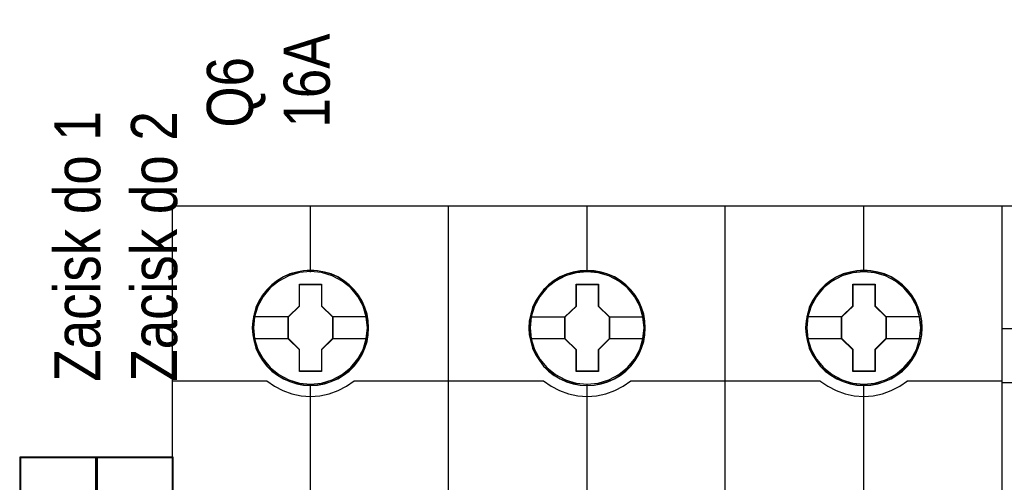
# Model space of a CAD drawing. Header units: millimetres. Extents: x -1290 to 1795, y -4192 to -1311.
# Tile 374 of 656: x 1442 to 1454, y -3680 to -3674. Entities that reach past the tile are written whole.
import ezdxf

# ---------------------------------------------------------------- set-up
doc = ezdxf.new("R2010")
doc.units = ezdxf.units.MM
doc.layers.add('45', color=7, linetype='Continuous')
doc.layers.add('Aparatura', color=7, linetype='Continuous', lineweight=13)
doc.styles.get("Standard").update_dxf_attribs({"font": 'ARIALN.TTF', "width": 0.8})

# ---------------------------------------------------------------- blocks, each defined once
blk = doc.blocks.new('*U212')
at = {"layer": '45', "color": 7}
for points in [[(441.49476, -233.600374), (423.482515, -233.600374), (423.482515, -315.623143), (441.49476, -315.623143), (459.495865, -315.623143), (477.50811, -315.623143), (477.50811, -233.600374), (459.495865, -233.600374), (441.49476, -233.600374)], [(436.278475, -241.521498), (436.256116, -241.068765), (436.183448, -240.621554), (436.026933, -240.190906), (435.848058, -239.776822), (435.613285, -239.384822), (435.333794, -239.036991), (435.003994, -238.716766), (434.635066, -238.440709), (434.266137, -238.19778), (433.83572, -238.015583), (433.405303, -237.888597), (432.946938, -237.80578), (432.494162, -237.778174), (432.035796, -237.80578), (431.594199, -237.888597), (431.147013, -238.015583), (430.733366, -238.19778), (430.342078, -238.440709), (429.984329, -238.716766), (429.648939, -239.036991), (429.380627, -239.384822), (429.140265, -239.776822), (428.939031, -240.190906), (428.821645, -240.621554), (428.732207, -241.068765), (428.698668, -241.521498), (428.732207, -241.968709), (428.821645, -242.404878), (428.939031, -242.841047), (429.140265, -243.255131), (429.380627, -243.64161), (429.648939, -244.006004), (429.984329, -244.32623), (430.342078, -244.602286), (430.733366, -244.834173), (431.147013, -245.01637), (431.594199, -245.154399), (432.035796, -245.242737), (432.494162, -245.264821), (432.946938, -245.242737), (433.405303, -245.154399), (433.83572, -245.01637), (434.266137, -244.834173), (434.635066, -244.602286), (435.003994, -244.32623), (435.333794, -244.006004), (435.613285, -243.64161), (435.848058, -243.255131), (436.026933, -242.841047), (436.183448, -242.404878), (436.256116, -241.968709), (436.278475, -241.521498)], [(436.278475, -241.521498), (436.256116, -241.068765), (436.183448, -240.621554), (436.026933, -240.190906), (435.848058, -239.776822), (435.613285, -239.384822), (435.333794, -239.036991), (435.003994, -238.716766), (434.635066, -238.440709), (434.266137, -238.19778), (433.83572, -238.015583), (433.405303, -237.888597), (432.946938, -237.80578), (432.494162, -237.778174), (432.035796, -237.80578), (431.594199, -237.888597), (431.147013, -238.015583), (430.733366, -238.19778), (430.342078, -238.440709), (429.984329, -238.716766), (429.648939, -239.036991), (429.380627, -239.384822), (429.140265, -239.776822), (428.939031, -240.190906), (428.821645, -240.621554), (428.732207, -241.068765), (428.698668, -241.521498), (428.732207, -241.968709), (428.821645, -242.404878), (428.939031, -242.841047), (429.140265, -243.255131), (429.380627, -243.64161), (429.648939, -244.006004), (429.984329, -244.32623), (430.342078, -244.602286), (430.733366, -244.834173), (431.147013, -245.01637), (431.594199, -245.154399), (432.035796, -245.242737), (432.494162, -245.264821), (432.946938, -245.242737), (433.405303, -245.154399), (433.83572, -245.01637), (434.266137, -244.834173), (434.635066, -244.602286), (435.003994, -244.32623), (435.333794, -244.006004), (435.613285, -243.64161), (435.848058, -243.255131), (436.026933, -242.841047), (436.183448, -242.404878), (436.256116, -241.968709), (436.278475, -241.521498)], [(454.279844, -241.526884), (454.257484, -241.074151), (454.184814, -240.62694), (454.028294, -240.196292), (453.849415, -239.782208), (453.614635, -239.390208), (453.335136, -239.042377), (453.005326, -238.722152), (452.641977, -238.440574), (452.267448, -238.203166), (451.837019, -238.020969), (451.40659, -237.893983), (450.948211, -237.811166), (450.495422, -237.78356), (450.042632, -237.811166), (449.595433, -237.893983), (449.148234, -238.020969), (448.734575, -238.203166), (448.343276, -238.440574), (447.985517, -238.722152), (447.650117, -239.042377), (447.387388, -239.390208), (447.141428, -239.782208), (446.945779, -240.196292), (446.822799, -240.62694), (446.733359, -241.074151), (446.705409, -241.526884), (446.733359, -241.974095), (446.822799, -242.410264), (446.945779, -242.846433), (447.141428, -243.260517), (447.387388, -243.646996), (447.650117, -244.01139), (447.985517, -244.331616), (448.343276, -244.607672), (448.734575, -244.839559), (449.148234, -245.021756), (449.595433, -245.159785), (450.042632, -245.248123), (450.495422, -245.270207), (450.948211, -245.248123), (451.40659, -245.159785), (451.837019, -245.021756), (452.267448, -244.839559), (452.641977, -244.607672), (453.005326, -244.331616), (453.335136, -244.01139), (453.614635, -243.646996), (453.849415, -243.260517), (454.028294, -242.846433), (454.184814, -242.410264), (454.257484, -241.974095), (454.279844, -241.526884)], [(454.279844, -241.526884), (454.257484, -241.074151), (454.184814, -240.62694), (454.028294, -240.196292), (453.849415, -239.782208), (453.614635, -239.390208), (453.335136, -239.042377), (453.005326, -238.722152), (452.641977, -238.440574), (452.267448, -238.203166), (451.837019, -238.020969), (451.40659, -237.893983), (450.948211, -237.811166), (450.495422, -237.78356), (450.042632, -237.811166), (449.595433, -237.893983), (449.148234, -238.020969), (448.734575, -238.203166), (448.343276, -238.440574), (447.985517, -238.722152), (447.650117, -239.042377), (447.387388, -239.390208), (447.141428, -239.782208), (446.945779, -240.196292), (446.822799, -240.62694), (446.733359, -241.074151), (446.705409, -241.526884), (446.733359, -241.974095), (446.822799, -242.410264), (446.945779, -242.846433), (447.141428, -243.260517), (447.387388, -243.646996), (447.650117, -244.01139), (447.985517, -244.331616), (448.343276, -244.607672), (448.734575, -244.839559), (449.148234, -245.021756), (449.595433, -245.159785), (450.042632, -245.248123), (450.495422, -245.270207), (450.948211, -245.248123), (451.40659, -245.159785), (451.837019, -245.021756), (452.267448, -244.839559), (452.641977, -244.607672), (453.005326, -244.331616), (453.335136, -244.01139), (453.614635, -243.646996), (453.849415, -243.260517), (454.028294, -242.846433), (454.184814, -242.410264), (454.257484, -241.974095), (454.279844, -241.526884)], [(454.263728, -241.527781), (454.241458, -241.076895), (454.16908, -240.631507), (454.013189, -240.202615), (453.835029, -239.790218), (453.601193, -239.399816), (453.322817, -239.053403), (452.994333, -238.734484), (452.632444, -238.454054), (452.25942, -238.217614), (451.83072, -238.036159), (451.402021, -237.909691), (450.945484, -237.827212), (450.494515, -237.799719), (450.043546, -237.827212), (449.598144, -237.909691), (449.152742, -238.036159), (448.740745, -238.217614), (448.351019, -238.454054), (447.994697, -238.734484), (447.660646, -239.053403), (447.398972, -239.399816), (447.154001, -239.790218), (446.959138, -240.202615), (446.836652, -240.631507), (446.747572, -241.076895), (446.719734, -241.527781), (446.747572, -241.973169), (446.836652, -242.40756), (446.959138, -242.841951), (447.154001, -243.254347), (447.398972, -243.639251), (447.660646, -244.002159), (447.994697, -244.321079), (448.351019, -244.59601), (448.740745, -244.826952), (449.152742, -245.008406), (449.598144, -245.145872), (450.043546, -245.23385), (450.494515, -245.255844), (450.945484, -245.23385), (451.402021, -245.145872), (451.83072, -245.008406), (452.25942, -244.826952), (452.632444, -244.59601), (452.994333, -244.321079), (453.322817, -244.002159), (453.601193, -243.639251), (453.835029, -243.254347), (454.013189, -242.841951), (454.16908, -242.40756), (454.241458, -241.973169), (454.263728, -241.527781)], [(472.286585, -241.521498), (472.26422, -241.068765), (472.191535, -240.621554), (472.034983, -240.190906), (471.856066, -239.776822), (471.621238, -239.384822), (471.34168, -239.036991), (471.011803, -238.716766), (470.642787, -238.440709), (470.273771, -238.19778), (469.843253, -238.015583), (469.412734, -237.888597), (468.95426, -237.80578), (468.501377, -237.778174), (468.042903, -237.80578), (467.601202, -237.888597), (467.15391, -238.015583), (466.740165, -238.19778), (466.348785, -238.440709), (465.990952, -238.716766), (465.655483, -239.036991), (465.392699, -239.384822), (465.146688, -239.776822), (464.945407, -240.190906), (464.827993, -240.621554), (464.738534, -241.068765), (464.704987, -241.521498), (464.738534, -241.968709), (464.827993, -242.404878), (464.945407, -242.841047), (465.146688, -243.255131), (465.392699, -243.64161), (465.655483, -244.006004), (465.990952, -244.32623), (466.348785, -244.602286), (466.740165, -244.834173), (467.15391, -245.01637), (467.601202, -245.154399), (468.042903, -245.242737), (468.501377, -245.264821), (468.95426, -245.242737), (469.412734, -245.154399), (469.843253, -245.01637), (470.273771, -244.834173), (470.642787, -244.602286), (471.011803, -244.32623), (471.34168, -244.006004), (471.621238, -243.64161), (471.856066, -243.255131), (472.034983, -242.841047), (472.191535, -242.404878), (472.26422, -241.968709), (472.286585, -241.521498)], [(472.286585, -241.521498), (472.26422, -241.068765), (472.191535, -240.621554), (472.034983, -240.190906), (471.856066, -239.776822), (471.621238, -239.384822), (471.34168, -239.036991), (471.011803, -238.716766), (470.642787, -238.440709), (470.273771, -238.19778), (469.843253, -238.015583), (469.412734, -237.888597), (468.95426, -237.80578), (468.501377, -237.778174), (468.042903, -237.80578), (467.601202, -237.888597), (467.15391, -238.015583), (466.740165, -238.19778), (466.348785, -238.440709), (465.990952, -238.716766), (465.655483, -239.036991), (465.392699, -239.384822), (465.146688, -239.776822), (464.945407, -240.190906), (464.827993, -240.621554), (464.738534, -241.068765), (464.704987, -241.521498), (464.738534, -241.968709), (464.827993, -242.404878), (464.945407, -242.841047), (465.146688, -243.255131), (465.392699, -243.64161), (465.655483, -244.006004), (465.990952, -244.32623), (466.348785, -244.602286), (466.740165, -244.834173), (467.15391, -245.01637), (467.601202, -245.154399), (468.042903, -245.242737), (468.501377, -245.264821), (468.95426, -245.242737), (469.412734, -245.154399), (469.843253, -245.01637), (470.273771, -244.834173), (470.642787, -244.602286), (471.011803, -244.32623), (471.34168, -244.006004), (471.621238, -243.64161), (471.856066, -243.255131), (472.034983, -242.841047), (472.191535, -242.404878), (472.26422, -241.968709), (472.286585, -241.521498)], [(472.270469, -241.522395), (472.248199, -241.071509), (472.175823, -240.626121), (472.019937, -240.197228), (471.841781, -239.784832), (471.607951, -239.39443), (471.329582, -239.048017), (471.001106, -238.729098), (470.633659, -238.454167), (470.266212, -238.212227), (469.837524, -238.030773), (469.408836, -237.904305), (468.952311, -237.821826), (468.501353, -237.794332), (468.044828, -237.821826), (467.605005, -237.904305), (467.159615, -238.030773), (466.747629, -238.212227), (466.357913, -238.454167), (466.0016, -238.729098), (465.667558, -239.048017), (465.405891, -239.39443), (465.160926, -239.784832), (464.960501, -240.197228), (464.843586, -240.626121), (464.754508, -241.071509), (464.721103, -241.522395), (464.754508, -241.967783), (464.843586, -242.402174), (464.960501, -242.836565), (465.160926, -243.248961), (465.405891, -243.633865), (465.667558, -243.996773), (466.0016, -244.315693), (466.357913, -244.590624), (466.747629, -244.821566), (467.159615, -245.00302), (467.605005, -245.140486), (468.044828, -245.228464), (468.501353, -245.250458), (468.952311, -245.228464), (469.408836, -245.140486), (469.837524, -245.00302), (470.266212, -244.821566), (470.633659, -244.590624), (471.001106, -244.315693), (471.329582, -243.996773), (471.607951, -243.633865), (471.841781, -243.248961), (472.019937, -242.836565), (472.175823, -242.402174), (472.248199, -241.967783), (472.270469, -241.522395)], [(431.778719, -238.679444), (433.220694, -238.679444), (433.220694, -240.095013), (433.941681, -240.802798), (433.941681, -242.223896), (433.220694, -242.942739), (433.220694, -244.352779), (431.778719, -244.352779), (431.778719, -242.942739), (431.040834, -242.223896), (431.040834, -240.802798), (431.778719, -240.095013), (431.778719, -238.679444)], [(431.778719, -238.679444), (433.220694, -238.679444), (433.220694, -238.679444), (433.220694, -240.095013), (433.220694, -240.095013), (433.941681, -240.802798), (433.941681, -240.802798), (433.941681, -242.223896), (433.941681, -242.223896), (433.220694, -242.942739), (433.220694, -242.942739), (433.220694, -244.352779), (433.220694, -244.352779), (431.778719, -244.352779), (431.778719, -244.352779), (431.778719, -242.942739), (431.778719, -242.942739), (431.040834, -242.223896), (431.040834, -242.223896), (431.040834, -240.802798), (431.040834, -240.802798), (431.778719, -240.095013), (431.778719, -240.095013), (431.778719, -238.679444), (431.778719, -238.679444)], [(431.786637, -238.695603), (433.212589, -238.695603), (433.212589, -240.103108), (433.925565, -240.806861), (433.925565, -242.219864), (433.212589, -242.934613), (433.212589, -244.33662), (431.786637, -244.33662), (431.786637, -242.934613), (431.05695, -242.219864), (431.05695, -240.806861), (431.786637, -240.103108), (431.786637, -238.695603)], [(449.78507, -238.679444), (451.226283, -238.679444), (451.226283, -240.100507), (451.941259, -240.808273), (451.941259, -242.229336), (451.226283, -242.948161), (451.226283, -244.358165), (449.78507, -244.358165), (449.78507, -242.948161), (449.047575, -242.229336), (449.047575, -240.808273), (449.78507, -240.100507), (449.78507, -238.679444)], [(449.78507, -238.679444), (451.226283, -238.679444), (451.226283, -238.679444), (451.226283, -240.100507), (451.226283, -240.100507), (451.941259, -240.808273), (451.941259, -240.808273), (451.941259, -242.229336), (451.941259, -242.229336), (451.226283, -242.948161), (451.226283, -242.948161), (451.226283, -244.358165), (451.226283, -244.358165), (449.78507, -244.358165), (449.78507, -244.358165), (449.78507, -242.948161), (449.78507, -242.948161), (449.047575, -242.229336), (449.047575, -242.229336), (449.047575, -240.808273), (449.047575, -240.808273), (449.78507, -240.100507), (449.78507, -240.100507), (449.78507, -238.679444), (449.78507, -238.679444)], [(449.793428, -238.695603), (451.219479, -238.695603), (451.219479, -240.108578), (451.926934, -240.812317), (451.926934, -242.225292), (451.219479, -242.940027), (451.219479, -244.342007), (449.793428, -244.342007), (449.793428, -242.940027), (449.063691, -242.225292), (449.063691, -240.812317), (449.793428, -240.108578), (449.793428, -238.695603)], [(467.786181, -238.679444), (469.227394, -238.679444), (469.227394, -240.095013), (469.948, -240.802798), (469.948, -242.223896), (469.227394, -242.942739), (469.227394, -244.352779), (467.786181, -244.352779), (467.786181, -242.942739), (467.054316, -242.223896), (467.054316, -240.802798), (467.786181, -240.095013), (467.786181, -238.679444)], [(467.786181, -238.679444), (469.227394, -238.679444), (469.227394, -238.679444), (469.227394, -240.095013), (469.227394, -240.095013), (469.948, -240.802798), (469.948, -240.802798), (469.948, -242.223896), (469.948, -242.223896), (469.227394, -242.942739), (469.227394, -242.942739), (469.227394, -244.352779), (469.227394, -244.352779), (467.786181, -244.352779), (467.786181, -244.352779), (467.786181, -242.942739), (467.786181, -242.942739), (467.054316, -242.223896), (467.054316, -242.223896), (467.054316, -240.802798), (467.054316, -240.802798), (467.786181, -240.095013), (467.786181, -240.095013), (467.786181, -238.679444), (467.786181, -238.679444)], [(467.794598, -238.695603), (469.220649, -238.695603), (469.220649, -240.103108), (469.933675, -240.806861), (469.933675, -242.219864), (469.220649, -242.934613), (469.220649, -244.33662), (467.794598, -244.33662), (467.794598, -242.934613), (467.070431, -242.219864), (467.070431, -240.806861), (467.794598, -240.103108), (467.794598, -238.695603)]]:
    blk.add_lwpolyline(points, close=True, dxfattribs=at)
at = {"layer": '45', "color": 139}
for points in [[(441.49476, -233.600374), (423.482515, -233.600374), (423.482515, -315.623143), (441.49476, -315.623143), (459.495865, -315.623143), (477.50811, -315.623143), (477.50811, -233.600374), (459.495865, -233.600374), (441.49476, -233.600374)], [(441.50013, -233.616532), (423.498631, -233.616532), (423.498631, -315.606984), (441.50013, -315.606984), (459.490495, -315.606984), (477.491994, -315.606984), (477.491994, -233.616532), (459.490495, -233.616532), (441.50013, -233.616532)], [(436.196105, -241.516044), (436.123406, -240.798239), (435.916494, -240.113564), (435.575368, -239.478582), (435.116806, -238.920903), (434.551992, -238.473656), (433.908886, -238.13684), (433.209858, -237.92702), (432.488462, -237.860761), (431.767065, -237.92702), (431.079221, -238.13684), (430.436116, -238.473656), (429.871301, -238.920903), (429.412739, -239.478582), (429.071614, -240.113564), (428.853517, -240.798239), (428.78641, -241.516044), (428.853517, -242.228327), (429.071614, -242.918524), (429.412739, -243.542462), (429.871301, -244.100141), (430.436116, -244.55291), (431.079221, -244.889727), (431.767065, -245.105068), (432.488462, -245.176848), (433.209858, -245.105068), (433.908886, -244.889727), (434.551992, -244.55291), (435.116806, -244.100141), (435.575368, -243.542462), (435.916494, -242.918524), (436.123406, -242.228327), (436.196105, -241.516044)], [(436.201477, -241.516044), (436.12878, -240.798239), (435.921874, -240.113564), (435.575167, -239.484104), (435.111026, -238.926425), (434.557413, -238.473656), (433.914326, -238.142361), (433.215319, -237.92702), (432.493944, -237.860761), (431.772568, -237.92702), (431.073561, -238.142361), (430.436067, -238.473656), (429.876861, -238.926425), (429.407128, -239.484104), (429.066013, -240.113564), (428.859107, -240.798239), (428.78641, -241.516044), (428.859107, -242.228327), (429.066013, -242.918524), (429.407128, -243.547984), (429.876861, -244.105663), (430.436067, -244.558432), (431.073561, -244.895248), (431.772568, -245.105068), (432.493944, -245.176848), (433.215319, -245.105068), (433.914326, -244.895248), (434.557413, -244.558432), (435.111026, -244.105663), (435.575167, -243.547984), (435.921874, -242.918524), (436.12878, -242.228327), (436.201477, -241.516044)], [(454.202846, -241.516044), (454.124557, -240.798239), (453.917651, -240.113564), (453.576536, -239.484104), (453.117987, -238.926425), (452.553189, -238.473656), (451.910103, -238.142361), (451.216688, -237.92702), (450.48972, -237.860761), (449.768345, -237.92702), (449.080522, -238.142361), (448.437436, -238.473656), (447.872638, -238.926425), (447.414089, -239.484104), (447.072974, -240.113564), (446.860476, -240.798239), (446.787779, -241.516044), (446.860476, -242.228327), (447.072974, -242.918524), (447.414089, -243.547984), (447.872638, -244.105663), (448.437436, -244.558432), (449.080522, -244.895248), (449.768345, -245.105068), (450.48972, -245.176848), (451.216688, -245.105068), (451.910103, -244.895248), (452.553189, -244.558432), (453.117987, -244.105663), (453.576536, -243.547984), (453.917651, -242.918524), (454.124557, -242.228327), (454.202846, -241.516044)], [(454.202846, -241.52143), (454.130149, -240.803625), (453.923243, -240.11895), (453.576536, -239.483969), (453.112395, -238.926289), (452.558781, -238.47352), (451.915695, -238.142226), (451.216688, -237.932406), (450.495312, -237.866147), (449.773937, -237.932406), (449.07493, -238.142226), (448.437436, -238.47352), (447.87823, -238.926289), (447.414089, -239.483969), (447.067382, -240.11895), (446.860476, -240.803625), (446.787779, -241.52143), (446.860476, -242.233713), (447.067382, -242.92391), (447.414089, -243.547848), (447.87823, -244.105527), (448.437436, -244.558296), (449.07493, -244.895113), (449.773937, -245.110454), (450.495312, -245.182235), (451.216688, -245.110454), (451.915695, -244.895113), (452.558781, -244.558296), (453.112395, -244.105527), (453.576536, -243.547848), (453.923243, -242.92391), (454.130149, -242.233713), (454.202846, -241.52143)], [(472.202424, -241.52143), (472.129745, -240.803625), (471.922889, -240.11895), (471.581856, -239.483969), (471.112236, -238.926289), (470.558757, -238.47352), (469.915825, -238.142226), (469.216987, -237.932406), (468.495786, -237.866147), (467.774585, -237.932406), (467.075747, -238.142226), (466.438406, -238.47352), (465.879336, -238.926289), (465.415307, -239.483969), (465.068683, -240.11895), (464.861827, -240.803625), (464.789148, -241.52143), (464.861827, -242.233713), (465.068683, -242.92391), (465.415307, -243.547848), (465.879336, -244.105527), (466.438406, -244.558296), (467.075747, -244.895113), (467.774585, -245.110454), (468.495786, -245.182235), (469.216987, -245.110454), (469.915825, -244.895113), (470.558757, -244.558296), (471.112236, -244.105527), (471.581856, -243.547848), (471.922889, -242.92391), (472.129745, -242.233713), (472.202424, -241.52143)], [(472.202424, -241.516044), (472.124152, -240.798239), (471.91729, -240.113564), (471.576247, -239.484104), (471.117795, -238.926425), (470.553117, -238.473656), (469.910167, -238.142361), (469.216899, -237.92702), (468.495677, -237.860761), (467.768863, -237.92702), (467.081186, -238.142361), (466.438236, -238.473656), (465.873558, -238.926425), (465.415106, -239.484104), (465.074063, -240.113564), (464.86161, -240.798239), (464.79452, -241.516044), (464.86161, -242.228327), (465.074063, -242.918524), (465.415106, -243.547984), (465.873558, -244.105663), (466.438236, -244.558432), (467.081186, -244.895248), (467.768863, -245.105068), (468.495677, -245.176848), (469.216899, -245.105068), (469.910167, -244.895248), (470.553117, -244.558432), (471.117795, -244.105663), (471.576247, -243.547984), (471.91729, -242.918524), (472.124152, -242.228327), (472.202424, -241.516044)]]:
    blk.add_lwpolyline(points, close=True, dxfattribs=at)
for points in [[(432.476932, -233.600374), (432.476932, -237.887691)], [(441.483884, -252.401373), (441.483884, -233.600374)], [(450.478301, -233.600374), (450.478301, -237.887691)], [(459.472718, -252.401373), (459.472718, -233.600374)], [(468.47967, -233.600374), (468.47967, -237.887691)], [(423.482515, -244.963201), (429.683524, -244.963201)], [(429.649502, -244.963201), (430.153418, -245.315273), (430.696528, -245.599202), (431.278832, -245.809309), (431.877932, -245.939916), (432.49383, -245.973988), (433.109728, -245.939916), (433.714428, -245.809309), (434.291132, -245.599202), (434.834242, -245.315273), (435.343757, -244.963201)], [(432.476932, -245.155304), (432.476932, -252.401373)], [(435.309735, -244.963201), (447.683102, -244.963201)], [(447.650871, -244.963201), (448.154807, -245.315273), (448.697939, -245.599202), (449.280265, -245.809309), (449.87939, -245.939916), (450.495312, -245.973988), (451.111235, -245.939916), (451.71036, -245.809309), (452.292686, -245.599202), (452.835818, -245.315273), (453.339754, -244.963201)], [(450.478301, -245.155304), (450.478301, -252.401373)], [(453.305732, -244.963201), (465.679099, -244.963201)], [(465.646867, -244.963201), (466.156383, -245.315273), (466.699493, -245.599202), (467.276197, -245.809309), (467.880897, -245.939916), (468.496795, -245.973988), (469.112693, -245.939916), (469.711793, -245.809309), (470.288498, -245.599202), (470.837207, -245.315273), (471.341123, -244.963201)], [(468.47967, -245.155304), (468.47967, -252.401373)], [(471.307101, -244.963201), (477.50811, -244.963201)]]:
    blk.add_lwpolyline(points, dxfattribs=at)
at = {"layer": '45', "color": 59}
blk.add_lwpolyline([(441.483884, -252.401373), (441.483884, -233.600374)], dxfattribs=at)
blk.add_lwpolyline([(436.262359, -241.522395), (436.24009, -241.071509), (436.167714, -240.626121), (436.011827, -240.197228), (435.833671, -239.784832), (435.599841, -239.39443), (435.321472, -239.048017), (434.992997, -238.729098), (434.62555, -238.454167), (434.258103, -238.212227), (433.829415, -238.030773), (433.400726, -237.904305), (432.944201, -237.821826), (432.493244, -237.794332), (432.036719, -237.821826), (431.596896, -237.904305), (431.151505, -238.030773), (430.739519, -238.212227), (430.349803, -238.454167), (429.993491, -238.729098), (429.659448, -239.048017), (429.392214, -239.39443), (429.152817, -239.784832), (428.952391, -240.197228), (428.835476, -240.626121), (428.746398, -241.071509), (428.712994, -241.522395), (428.746398, -241.967783), (428.835476, -242.402174), (428.952391, -242.836565), (429.152817, -243.248961), (429.392214, -243.633865), (429.659448, -243.996773), (429.993491, -244.315693), (430.349803, -244.590624), (430.739519, -244.821566), (431.151505, -245.00302), (431.596896, -245.140486), (432.036719, -245.228464), (432.493244, -245.250458), (432.944201, -245.228464), (433.400726, -245.140486), (433.829415, -245.00302), (434.258103, -244.821566), (434.62555, -244.590624), (434.992997, -244.315693), (435.321472, -243.996773), (435.599841, -243.633865), (435.833671, -243.248961), (436.011827, -242.836565), (436.167714, -242.402174), (436.24009, -241.967783), (436.262359, -241.522395)], close=True, dxfattribs=at)
at = {"layer": '45', "color": 7}
for points in [[(428.770294, -240.790787), (431.074856, -240.790787)], [(433.907659, -240.790787), (436.206849, -240.790787)], [(446.777035, -240.796173), (449.081597, -240.796173)], [(451.909028, -240.796173), (454.208218, -240.796173)], [(464.778404, -240.790787), (467.088338, -240.790787)], [(469.915769, -240.790787), (472.214959, -240.790787)], [(428.770294, -242.203734), (431.074856, -242.203734)], [(433.907659, -242.203734), (436.206849, -242.203734)], [(446.777035, -242.20912), (449.081597, -242.20912)], [(451.909028, -242.20912), (454.208218, -242.20912)], [(464.778404, -242.203734), (467.088338, -242.203734)], [(469.915769, -242.203734), (472.214959, -242.203734)]]:
    blk.add_lwpolyline(points, dxfattribs=at)
blk = doc.blocks.new('*U214')
at = {"layer": '45', "color": 7}
for points in [[(495.462922, -233.600374), (486.469309, -233.600374), (486.469309, -233.600374), (477.470506, -233.600374), (477.470506, -233.600374), (477.470506, -316.556729), (477.470506, -316.556729), (486.469309, -316.556729), (486.469309, -316.556729), (495.462922, -316.556729), (495.462922, -316.556729), (495.462922, -233.600374), (495.462922, -233.600374)], [(495.45934, -233.603965), (486.469308, -233.603965), (477.474087, -233.603965), (477.474087, -316.553139), (486.469308, -316.553139), (495.45934, -316.553139), (495.45934, -233.603965)]]:
    blk.add_lwpolyline(points, close=True, dxfattribs=at)
for points in [[(486.473876, -241.589721), (477.470506, -241.589721)], [(486.473876, -245.085285), (477.470506, -245.085285)]]:
    blk.add_lwpolyline(points, dxfattribs=at)
blk = doc.blocks.new('*U251')
at = {"layer": '45', "color": 7}
for points in [[(435.005325, -698.804806), (435.005325, -750.882783)], [(435.005325, -701.989773), (439.999438, -701.989773)], [(435.005325, -705.968288), (439.999438, -705.968288)], [(435.005325, -720.315002), (439.999438, -720.315002)], [(435.005325, -729.279229), (439.999438, -729.279229)], [(435.005325, -743.613374), (439.999438, -743.613374)], [(435.005325, -747.602662), (439.999438, -747.602662)]]:
    blk.add_lwpolyline(points, dxfattribs=at)
for points in [[(435.005325, -750.882783), (439.999438, -750.882783), (439.999438, -750.882783), (439.999438, -698.804806), (439.999438, -698.804806), (435.005325, -698.804806), (435.005325, -750.882783)], [(435.050091, -750.837899), (439.954672, -750.837899), (439.954672, -698.84969), (435.050091, -698.84969), (435.050091, -750.837899)], [(439.512382, -712.888499), (439.466385, -712.438859), (439.318536, -712.009202), (439.078692, -711.616183), (438.756709, -711.293108), (438.369016, -711.049969), (437.948467, -710.900089), (437.50492, -710.85346), (437.058087, -710.900089), (436.624396, -711.049969), (436.249845, -711.293108), (435.927863, -711.616183), (435.688018, -712.009202), (435.540169, -712.438859), (435.494172, -712.888499), (435.540169, -713.34147), (435.688018, -713.767796), (435.927863, -714.160815), (436.249845, -714.48389), (436.624396, -714.727029), (437.058087, -714.88024), (437.50492, -714.923539), (437.948467, -714.88024), (438.369016, -714.727029), (438.756709, -714.48389), (439.078692, -714.160815), (439.318536, -713.767796), (439.466385, -713.34147), (439.512382, -712.888499)], [(439.465826, -712.888499), (439.420874, -712.448776), (439.276385, -712.028596), (439.041991, -711.644245), (438.727327, -711.328296), (438.348445, -711.090519), (437.937454, -710.943945), (437.503987, -710.898344), (437.06731, -710.943945), (436.643475, -711.090519), (436.277437, -711.328296), (435.962772, -711.644245), (435.728379, -712.028596), (435.58389, -712.448776), (435.538938, -712.888499), (435.58389, -713.33148), (435.728379, -713.748403), (435.962772, -714.132754), (436.277437, -714.448703), (436.643475, -714.686479), (437.06731, -714.836311), (437.503987, -714.878655), (437.937454, -714.836311), (438.348445, -714.686479), (438.727327, -714.448703), (439.041991, -714.132754), (439.276385, -713.748403), (439.420874, -713.33148), (439.465826, -712.888499)], [(439.512382, -736.798571), (439.466385, -736.33549), (439.318536, -735.905724), (439.078692, -735.525931), (438.756709, -735.202774), (438.369016, -734.959573), (437.948467, -734.806323), (437.50492, -734.749687), (437.058087, -734.806323), (436.624396, -734.959573), (436.249845, -735.202774), (435.927863, -735.525931), (435.688018, -735.905724), (435.540169, -736.33549), (435.494172, -736.798571), (435.540169, -737.248326), (435.688018, -737.678092), (435.927863, -738.057885), (436.249845, -738.384374), (436.624396, -738.627575), (437.058087, -738.777493), (437.50492, -738.834129), (437.948467, -738.777493), (438.369016, -738.627575), (438.756709, -738.384374), (439.078692, -738.057885), (439.318536, -737.678092), (439.466385, -737.248326), (439.512382, -736.798571)], [(439.465826, -736.798419), (439.420874, -736.345923), (439.276385, -735.92598), (439.041991, -735.554868), (438.727327, -735.239097), (438.348445, -735.001455), (437.937454, -734.851708), (437.503987, -734.796367), (437.06731, -734.851708), (436.643475, -735.001455), (436.277437, -735.239097), (435.962772, -735.554868), (435.728379, -735.92598), (435.58389, -736.345923), (435.538938, -736.798419), (435.58389, -737.237894), (435.728379, -737.657836), (435.962772, -738.028949), (436.277437, -738.347975), (436.643475, -738.585617), (437.06731, -738.732108), (437.503987, -738.78745), (437.937454, -738.732108), (438.348445, -738.585617), (438.727327, -738.347975), (439.041991, -738.028949), (439.276385, -737.657836), (439.420874, -737.237894), (439.465826, -736.798419)]]:
    blk.add_lwpolyline(points, close=True, dxfattribs=at)
blk = doc.blocks.new('*U252')
at = {"layer": '45', "color": 7}
for points in [[(440.00302, -698.804806), (440.00302, -750.882783)], [(440.00302, -701.989773), (444.997133, -701.989773)], [(440.00302, -705.968288), (444.997133, -705.968288)], [(440.00302, -720.315002), (444.997133, -720.315002)], [(440.00302, -729.279229), (444.997133, -729.279229)], [(440.00302, -743.613374), (444.997133, -743.613374)], [(440.00302, -747.602662), (444.997133, -747.602662)]]:
    blk.add_lwpolyline(points, dxfattribs=at)
for points in [[(440.00302, -750.882783), (444.997133, -750.882783), (444.997133, -750.882783), (444.997133, -698.804806), (444.997133, -698.804806), (440.00302, -698.804806), (440.00302, -750.882783)], [(440.047786, -750.837899), (444.952366, -750.837899), (444.952366, -698.84969), (440.047786, -698.84969), (440.047786, -750.837899)], [(444.508286, -712.888499), (444.462289, -712.438859), (444.314439, -712.009202), (444.074595, -711.616183), (443.752613, -711.293108), (443.364919, -711.049969), (442.944371, -710.900089), (442.500823, -710.85346), (442.053991, -710.900089), (441.6203, -711.049969), (441.245749, -711.293108), (440.923766, -711.616183), (440.683922, -712.009202), (440.536073, -712.438859), (440.490075, -712.888499), (440.536073, -713.34147), (440.683922, -713.767796), (440.923766, -714.160815), (441.245749, -714.48389), (441.6203, -714.727029), (442.053991, -714.88024), (442.500823, -714.923539), (442.944371, -714.88024), (443.364919, -714.727029), (443.752613, -714.48389), (444.074595, -714.160815), (444.314439, -713.767796), (444.462289, -713.34147), (444.508286, -712.888499)], [(444.46352, -712.888499), (444.418568, -712.448776), (444.274079, -712.028596), (444.039686, -711.644245), (443.725021, -711.328296), (443.346139, -711.090519), (442.935148, -710.943945), (442.501681, -710.898344), (442.065004, -710.943945), (441.64117, -711.090519), (441.275131, -711.328296), (440.960466, -711.644245), (440.726073, -712.028596), (440.581584, -712.448776), (440.536632, -712.888499), (440.581584, -713.33148), (440.726073, -713.748403), (440.960466, -714.132754), (441.275131, -714.448703), (441.64117, -714.686479), (442.065004, -714.836311), (442.501681, -714.878655), (442.935148, -714.836311), (443.346139, -714.686479), (443.725021, -714.448703), (444.039686, -714.132754), (444.274079, -713.748403), (444.418568, -713.33148), (444.46352, -712.888499)], [(444.508286, -736.798571), (444.462289, -736.33549), (444.314439, -735.905724), (444.074595, -735.525931), (443.752613, -735.202774), (443.364919, -734.959573), (442.944371, -734.806323), (442.500823, -734.749687), (442.053991, -734.806323), (441.6203, -734.959573), (441.245749, -735.202774), (440.923766, -735.525931), (440.683922, -735.905724), (440.536073, -736.33549), (440.490075, -736.798571), (440.536073, -737.248326), (440.683922, -737.678092), (440.923766, -738.057885), (441.245749, -738.384374), (441.6203, -738.627575), (442.053991, -738.777493), (442.500823, -738.834129), (442.944371, -738.777493), (443.364919, -738.627575), (443.752613, -738.384374), (444.074595, -738.057885), (444.314439, -737.678092), (444.462289, -737.248326), (444.508286, -736.798571)], [(444.46352, -736.798419), (444.418568, -736.345923), (444.274079, -735.92598), (444.039686, -735.554868), (443.725021, -735.239097), (443.346139, -735.001455), (442.935148, -734.851708), (442.501681, -734.796367), (442.065004, -734.851708), (441.64117, -735.001455), (441.275131, -735.239097), (440.960466, -735.554868), (440.726073, -735.92598), (440.581584, -736.345923), (440.536632, -736.798419), (440.581584, -737.237894), (440.726073, -737.657836), (440.960466, -738.028949), (441.275131, -738.347975), (441.64117, -738.585617), (442.065004, -738.732108), (442.501681, -738.78745), (442.935148, -738.732108), (443.346139, -738.585617), (443.725021, -738.347975), (444.039686, -738.028949), (444.274079, -737.657836), (444.418568, -737.237894), (444.46352, -736.798419)]]:
    blk.add_lwpolyline(points, close=True, dxfattribs=at)

msp = doc.modelspace()

# ---------------------------------------------------------------- block references
at = {"layer": 'Aparatura', "color": 7, "lineweight": 13}
ref = msp.add_blockref('*U212', (1358.83, -3629.632), dxfattribs=dict(at, xscale=0.2, yscale=0.2, zscale=0.2))
ref.add_attrib('Oznaczenie', 'Q6', (1444.58, -3675.332), dxfattribs={"layer": '0', "height": 0.6, "rotation": 90, "flags": 2})
ref.add_attrib('Pr¹d znamionowy', '16A', (1445.58, -3675.332), dxfattribs={"layer": '0', "height": 0.6, "rotation": 90, "flags": 2})
at = {"layer": 'Aparatura', "color": 7, "lineweight": 13, "xscale": 0.2, "yscale": 0.2, "zscale": 0.2}
msp.add_blockref('*U214', (1358.83, -3629.632), dxfattribs=at)
at = {"layer": 'Aparatura', "color": 7, "lineweight": 13}
ref = msp.add_blockref('*U251', (1354.543, -3539.854), dxfattribs=dict(at, xscale=0.2, yscale=0.2, zscale=0.2))
ref.add_attrib('Oznaczenie', 'Zacisk do 1', (1442.593, -3678.634), dxfattribs={"layer": '0', "height": 0.6, "rotation": 90, "flags": 2})
ref = msp.add_blockref('*U252', (1354.543, -3539.854), dxfattribs=dict(at, xscale=0.2, yscale=0.2, zscale=0.2))
ref.add_attrib('Oznaczenie', 'Zacisk do 2', (1443.593, -3678.634), dxfattribs={"layer": '0', "height": 0.6, "rotation": 90, "flags": 2})

doc.saveas('drawing.dxf')
